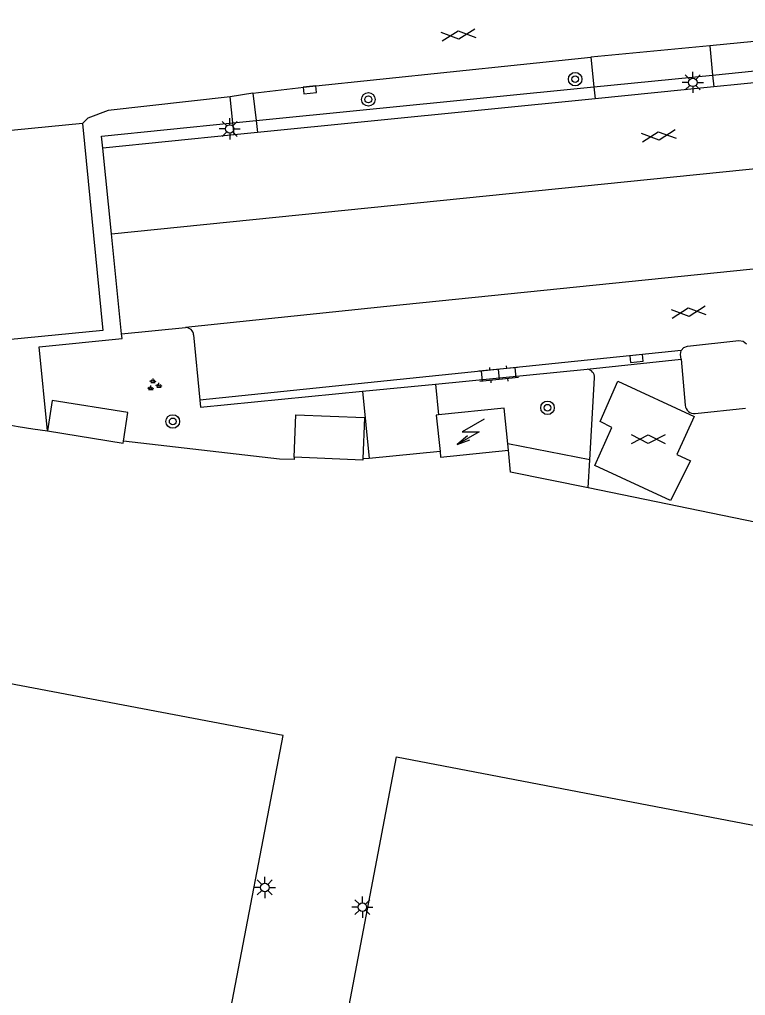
# Model space of a CAD drawing. Extents: x 131000 to 133013, y 393000 to 396501.
# Drawn here: x 132764.4 to 132807.3, y 394758.4 to 394816 of the extents above; entities that cross this region are included whole.
import ezdxf

# ---------------------------------------------------------------- set-up
doc = ezdxf.new("R2010")
doc.units = 0
for name, color, linetype in [('gg-afsc-hekwerk', 7, 'Continuous'), ('gg-bbg-bijgebouw', 7, 'Continuous'), ('gg-bbg-hoofdgebouw', 7, 'Continuous'), ('gg-knt-verharding', 7, 'Continuous'), ('gg-knt-verharding nz', 7, 'Continuous'), ('gt-symb-boom', 7, 'Continuous'), ('gt-symb-gesloten verharding', 7, 'Continuous'), ('gt-symb-groenvak', 7, 'Continuous'), ('gt-symb-klinker verharding', 7, 'Continuous'), ('gt-symb-kolk', 7, 'Continuous'), ('gt-symb-lichtmast', 7, 'Continuous'), ('gt-symb-trafo symbool', 7, 'Continuous')]:
    doc.layers.add(name, color=color, linetype=linetype)

# ---------------------------------------------------------------- blocks, each defined once
blk = doc.blocks.new('gt0-GESVH1')
at = {"layer": 'gt-symb-gesloten verharding'}
for p, q in [((-0.992, -0.261), (0.008, 0.239)), ((0.008, -0.261), (-0.992, 0.239)), ((0.008, 0.239), (1.008, -0.261)), ((1.008, 0.239), (0.008, -0.261))]:
    blk.add_line(p, q, dxfattribs=at)
blk = doc.blocks.new('gt0-BOOM')
at = {"layer": 'gt-symb-boom'}
for radius in [0.4, 0.2]:
    blk.add_circle((0, 0), radius, dxfattribs=at)
blk = doc.blocks.new('gt0-KOLK')
at = {"layer": 'gt-symb-kolk'}
blk.add_lwpolyline([(0, 0), (0.375, 0), (0.375, 0.4), (-0.375, 0.4), (-0.375, 0), (0, 0)], dxfattribs=at)
blk = doc.blocks.new('gt0-LMAST')
at = {"layer": 'gt-symb-lichtmast'}
for p, q in [((-0.005, 0.246), (-0.005, 0.621)), ((-0.182, 0.173), (-0.447, 0.438)), ((0.172, 0.173), (0.437, 0.438)), ((-0.255, -0.004), (-0.63, -0.004)), ((-0.182, -0.181), (-0.447, -0.446)), ((-0.005, -0.254), (-0.005, -0.629)), ((0.437, -0.446), (0.172, -0.181)), ((0.245, -0.004), (0.62, -0.004))]:
    blk.add_line(p, q, dxfattribs=at)
blk.add_circle((-0.005, -0.004), 0.25, dxfattribs=at)
blk = doc.blocks.new('gt0-HSP')
at = {"layer": 'gt-symb-trafo symbool'}
for points in [[(0.771, 0.746), (-0.529, -0.004), (0.471, -0.004), (-0.829, -0.754)], [(-0.217, -0.24), (-0.829, -0.754), (-0.077, -0.48)]]:
    blk.add_lwpolyline(points, dxfattribs=at)
blk = doc.blocks.new('gt0-KL1')
at = {"layer": 'gt-symb-klinker verharding'}
for p, q in [((-1.15, 0.3), (1.15, 0.3)), ((-1, -0.3), (-1, 0.3)), ((-0.5, 0.3), (-0.5, 0.45)), ((0, -0.3), (0, 0.3)), ((0.5, 0.3), (0.5, 0.45)), ((1, -0.3), (1, 0.3)), ((-1.15, -0.3), (1.15, -0.3)), ((-0.5, -0.45), (-0.5, -0.3)), ((0.5, -0.45), (0.5, -0.3))]:
    blk.add_line(p, q, dxfattribs=at)
blk = doc.blocks.new('gt0-GRVAK')
at = {"layer": 'gt-symb-groenvak'}
for p, q in [((-0.11, 0.189), (-0.228, 0.24)), ((-0.182, 0.153), (0.088, 0.153)), ((-0.091, 0.211), (-0.156, 0.322)), ((-0.047, 0.214), (-0.047, 0.393)), ((-0.004, 0.211), (0.061, 0.322)), ((0.015, 0.189), (0.133, 0.24)), ((0.262, -0.052), (0.197, 0.059)), ((0.305, -0.049), (0.305, 0.13)), ((0.349, -0.052), (0.414, 0.059)), ((-0.245, -0.228), (-0.363, -0.177)), ((-0.318, -0.264), (-0.047, -0.264)), ((-0.226, -0.206), (-0.291, -0.095)), ((-0.183, -0.203), (-0.183, -0.024)), ((-0.139, -0.206), (-0.074, -0.095)), ((-0.12, -0.228), (-0.002, -0.177)), ((0.243, -0.074), (0.125, -0.023)), ((0.17, -0.11), (0.441, -0.11)), ((0.368, -0.074), (0.486, -0.023))]:
    blk.add_line(p, q, dxfattribs=at)

msp = doc.modelspace()

# ---------------------------------------------------------------- linework, layer by layer
at = {"layer": 'gg-afsc-hekwerk'}
for p, q in [((132805.361, 394812.73), (132831.515, 394815.338)), ((132798.35, 394812.031), (132805.361, 394812.73)), ((132778.397, 394810.041), (132798.35, 394812.031)), ((132777.025, 394809.904), (132778.397, 394810.041)), ((132769.273, 394809.131), (132777.025, 394809.904)), ((132769.345, 394808.416), (132769.273, 394809.131)), ((132769.857, 394803.357), (132769.345, 394808.416)), ((132770.456, 394797.442), (132769.857, 394803.357)), ((132779.781, 394790.046), (132770.559, 394791.121)), ((132789.265, 394790.511), (132785.069, 394790.099)), ((132785.069, 394790.099), (132784.703, 394790.063)), ((132811.407, 394785.601), (132798.013, 394788.349))]:
    msp.add_line(p, q, dxfattribs=at)
for points in [[(132766.075, 394791.715), (132765.589, 394796.676), (132770.483, 394797.171), (132770.456, 394797.442)], [(132798.013, 394788.349), (132793.426, 394789.29), (132793.307, 394790.584)], [(132780.65, 394790.16), (132780.647, 394790.027), (132779.781, 394790.046)], [(132776.637, 394756.183), (132780.005, 394773.74), (132744.463, 394780.468), (132741.232, 394763.43)], [(132783.351, 394754.895), (132786.689, 394772.475), (132820.611, 394765.974), (132813.71, 394729.966), (132779.849, 394736.455), (132783.164, 394753.913)]]:
    msp.add_lwpolyline(points, dxfattribs=at)
msp.add_arc((132776.327, 394863.102), 72.12, 239.5593, 261.82741, dxfattribs=at)
at = {"layer": 'gg-bbg-bijgebouw'}
msp.add_line((132768.143, 394809.877), (132747.2, 394807.828), dxfattribs=at)
for points in [[(132768.143, 394809.877), (132769.344, 394797.647), (132751.024, 394795.852), (132750.943, 394796.679)], [(132770.559, 394791.121), (132770.827, 394792.801), (132766.362, 394793.512), (132766.075, 394791.715)], [(132780.65, 394790.16), (132780.75, 394792.67), (132784.8, 394792.51), (132784.703, 394790.063)], [(132766.075, 394791.715), (132770.54, 394791.004), (132770.559, 394791.121)], [(132784.703, 394790.063), (132784.7, 394790), (132780.65, 394790.16)]]:
    msp.add_lwpolyline(points, dxfattribs=at)
at = {"layer": 'gg-bbg-hoofdgebouw'}
msp.add_line((132793.307, 394790.584), (132793.268, 394790.96), dxfattribs=at)
for points in [[(132793.268, 394790.96), (132793.05, 394793.072), (132789.165, 394792.671)], [(132789.165, 394792.671), (132789.043, 394792.658), (132789.265, 394790.511)], [(132789.265, 394790.511), (132789.3, 394790.17), (132793.307, 394790.584)]]:
    msp.add_lwpolyline(points, dxfattribs=at)
at = {"layer": 'gg-knt-verharding'}
for p, q in [((132840.16, 394817.838), (132805.192, 394814.462)), ((132831.575, 394814.661), (132805.429, 394812.037)), ((132805.192, 394814.462), (132798.174, 394813.784)), ((132805.192, 394814.462), (132805.361, 394812.73)), ((132798.174, 394813.784), (132798.35, 394812.031)), ((132805.361, 394812.73), (132805.429, 394812.037)), ((132798.35, 394812.031), (132798.42, 394811.334)), ((132805.429, 394812.037), (132798.42, 394811.334)), ((132778.211, 394811.662), (132776.859, 394811.448)), ((132777.025, 394809.904), (132776.859, 394811.448)), ((132778.211, 394811.662), (132778.397, 394810.041)), ((132798.42, 394811.334), (132778.479, 394809.332)), ((132778.397, 394810.041), (132778.479, 394809.332)), ((132777.102, 394809.194), (132777.025, 394809.904)), ((132777.102, 394809.194), (132769.345, 394808.416)), ((132778.479, 394809.332), (132777.102, 394809.194)), ((132770.456, 394797.442), (132774.235, 394797.825)), ((132774.71, 394797.386), (132775.085, 394793.54)), ((132803.512, 394796.465), (132775.085, 394793.54)), ((132797.963, 394795.362), (132803.5, 394795.948)), ((132803.5, 394795.948), (132803.742, 394793.236)), ((132788.987, 394794.48), (132797.963, 394795.362)), ((132784.68, 394794.057), (132788.987, 394794.48)), ((132788.987, 394794.48), (132789.165, 394792.671)), ((132798.109, 394790.012), (132798.388, 394794.861)), ((132784.68, 394794.057), (132785.069, 394790.099)), ((132804.333, 394792.75), (132807.304, 394793.068)), ((132798.109, 394790.012), (132793.268, 394790.96)), ((132798.013, 394788.349), (132798.109, 394790.012))]:
    msp.add_line(p, q, dxfattribs=at)
for points in [[(132778.211, 394811.662), (132781.552, 394812.052), (132798.174, 394813.784)], [(132776.859, 394811.448), (132769.661, 394810.643), (132768.454, 394810.196), (132768.143, 394809.877)], [(132803.512, 394796.465), (132803.661, 394796.647), (132803.88, 394796.73), (132806.92, 394797.054), (132807.167, 394797.015), (132807.362, 394796.858)], [(132803.5, 394795.948), (132803.474, 394796.236), (132803.512, 394796.465)], [(132775.085, 394793.54), (132775.126, 394793.118), (132784.68, 394794.057)]]:
    msp.add_lwpolyline(points, dxfattribs=at)
for centre, radius, start, end in [((132774.241, 394797.355), 0.47, 3.79079, 90.72034), ((132797.912, 394794.888), 0.477, 356.73361, 83.8825), ((132804.275, 394793.282), 0.535, 184.95398, 276.18271)]:
    msp.add_arc(centre, radius, start, end, dxfattribs=at)
at = {"layer": 'gg-knt-verharding nz'}
for points in [[(132769.857, 394803.357), (132829.451, 394809.395), (132832.03, 394809.628)], [(132830.556, 394799.225), (132830.289, 394802.22), (132830.154, 394803.546), (132786.125, 394799.074), (132774.235, 394797.825)], [(132802.88, 394787.616), (132798.403, 394789.679), (132799.406, 394791.922), (132798.727, 394792.266), (132799.768, 394794.647), (132804.268, 394792.579), (132803.25, 394790.334), (132804.053, 394789.944), (132802.88, 394787.616)]]:
    msp.add_lwpolyline(points, dxfattribs=at)

# ---------------------------------------------------------------- block references
at = {"layer": 'gt-symb-boom'}
for p in [(132797.244, 394812.492), (132785.029, 394811.297)]:
    msp.add_blockref('gt0-BOOM', p, dxfattribs=at)
for p, rotation in [((132795.612, 394793.085), -174.08992967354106), ((132773.478, 394792.278), 170.97080115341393)]:
    msp.add_blockref('gt0-BOOM', p, dxfattribs=dict(at, rotation=rotation))
at = {"layer": 'gt-symb-gesloten verharding'}
for p, rotation in [((132790.343, 394815.106), 5.853091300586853), ((132802.174, 394809.15), 6.200970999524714), ((132803.938, 394798.742), 6.200970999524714)]:
    msp.add_blockref('gt0-GESVH1', p, dxfattribs=dict(at, rotation=rotation))
msp.add_blockref('gt0-GESVH1', (132801.557, 394791.244), dxfattribs=at)
at = {"layer": 'gt-symb-groenvak'}
msp.add_blockref('gt0-GRVAK', (132772.36, 394794.419), dxfattribs=at)
at = {"layer": 'gt-symb-klinker verharding', "rotation": -174.31791505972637}
msp.add_blockref('gt0-KL1', (132792.722, 394795.059), dxfattribs=at)
at = {"layer": 'gt-symb-kolk'}
for p, rotation in [((132781.552, 394812.052), -174.03296238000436), ((132800.886, 394795.794), 5.5109769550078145)]:
    msp.add_blockref('gt0-KOLK', p, dxfattribs=dict(at, rotation=rotation))
at = {"layer": 'gt-symb-lichtmast'}
for p in [(132804.197, 394812.303), (132776.848, 394809.557), (132778.918, 394764.764), (132784.683, 394763.6)]:
    msp.add_blockref('gt0-LMAST', p, dxfattribs=at)
at = {"layer": 'gt-symb-trafo symbool'}
msp.add_blockref('gt0-HSP', (132791.098, 394791.663), dxfattribs=at)

doc.saveas('drawing.dxf')
